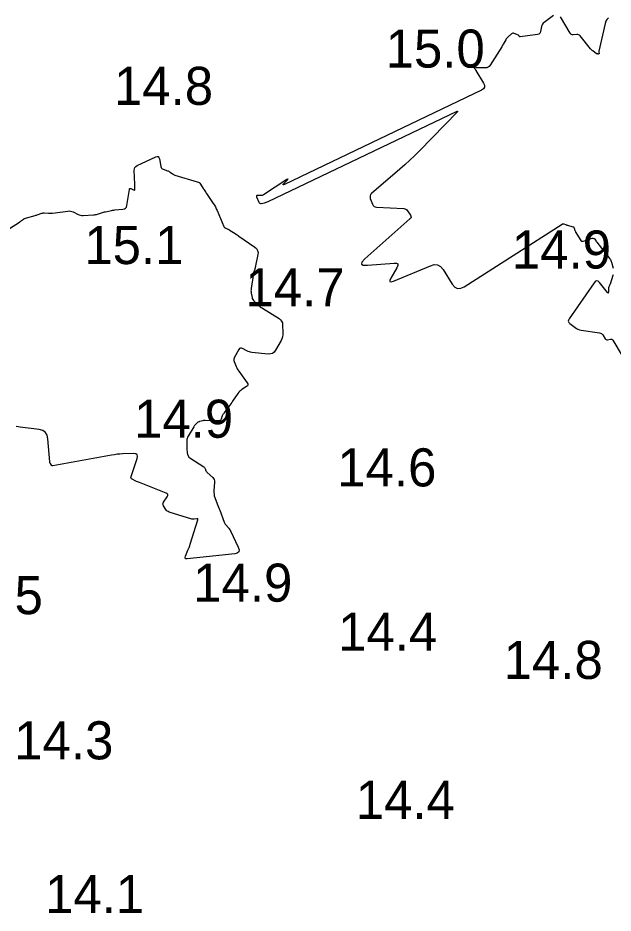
# Model space of a CAD drawing. Extents: x 1023796 to 1112670, y 656573 to 837340.
# Drawn here: x 1101297.3 to 1101375.4, y 687770 to 687887.5 of the extents above; entities that cross this region are included whole.
import ezdxf

# ---------------------------------------------------------------- set-up
doc = ezdxf.new("R2010")
doc.units = 0
doc.layers.add('V-CHAN-CONT-15FT', color=7, linetype='Continuous')
doc.layers.add('V-TOPO-SOUN', color=7, linetype='Continuous')

msp = doc.modelspace()

# ---------------------------------------------------------------- linework, layer by layer
at = {"layer": 'V-CHAN-CONT-15FT'}
for points in [[(1101367.56, 687887.79), (1101366.33, 687886.89), (1101366.2, 687886.78), (1101366.11, 687886.65), (1101366.04, 687886.51), (1101365.99, 687886.35), (1101365.86, 687885.69), (1101365.81, 687885.54), (1101365.73, 687885.43), (1101365.61, 687885.35), (1101365.46, 687885.31), (1101363.17, 687885.02), (1101363.14, 687885.01), (1101363.12, 687885.02), (1101363.1, 687885.03), (1101363.08, 687885.05), (1101363.02, 687885.15), (1101363.01, 687885.17), (1101362.99, 687885.19), (1101362.97, 687885.2), (1101362.94, 687885.21), (1101362.41, 687885.44), (1101362.32, 687885.47), (1101362.23, 687885.47), (1101362.14, 687885.45), (1101362.06, 687885.39), (1101361.61, 687885.01), (1101361.52, 687884.92), (1101361.43, 687884.82), (1101361.35, 687884.72), (1101361.28, 687884.61), (1101361.03, 687884.15), (1101360.96, 687884.04), (1101360.9, 687883.93), (1101360.83, 687883.81), (1101360.76, 687883.7), (1101359.23, 687881.27), (1101359.11, 687881.12), (1101358.97, 687881.02), (1101358.81, 687880.95), (1101358.62, 687880.93), (1101357.54, 687880.93), (1101357.49, 687880.93), (1101357.44, 687880.95), (1101357.4, 687880.98), (1101357.37, 687881.02), (1101357.23, 687881.24), (1101357.21, 687881.26), (1101357.19, 687881.27), (1101357.17, 687881.26), (1101357.15, 687881.25), (1101357.07, 687881.16), (1101357.05, 687881.14), (1101357.04, 687881.12), (1101357.05, 687881.1), (1101357.06, 687881.07), (1101357.23, 687880.81), (1101357.26, 687880.75), (1101357.3, 687880.7), (1101357.33, 687880.65), (1101357.36, 687880.6), (1101358.37, 687878.92), (1101358.49, 687878.64), (1101358.48, 687878.39), (1101358.35, 687878.19), (1101358.1, 687878.02), (1101332.23, 687865.63), (1101332.12, 687865.59), (1101332.07, 687865.59), (1101332.09, 687865.64), (1101332.16, 687865.73), (1101332.6, 687866.2), (1101332.68, 687866.3), (1101332.7, 687866.34), (1101332.66, 687866.33), (1101332.55, 687866.26), (1101329.48, 687864.26), (1101329.39, 687864.21), (1101329.3, 687864.18), (1101329.2, 687864.16), (1101329.1, 687864.16), (1101328.69, 687864.18), (1101328.61, 687864.17), (1101328.56, 687864.13), (1101328.55, 687864.08), (1101328.57, 687864), (1101328.86, 687863.31), (1101328.91, 687863.22), (1101328.99, 687863.16), (1101329.08, 687863.13), (1101329.18, 687863.14), (1101329.64, 687863.23), (1101329.76, 687863.25), (1101329.87, 687863.29), (1101329.98, 687863.33), (1101330.09, 687863.38), (1101354.89, 687875.25), (1101354.9, 687875.26), (1101354.91, 687875.26), (1101354.92, 687875.25), (1101354.93, 687875.24), (1101354.96, 687875.2), (1101354.97, 687875.18), (1101354.97, 687875.17), (1101354.96, 687875.16), (1101354.96, 687875.15), (1101349.95, 687870.05), (1101349.33, 687869.43), (1101348.69, 687868.82), (1101348.04, 687868.22), (1101347.38, 687867.64), (1101343.68, 687864.45), (1101343.55, 687864.31), (1101343.48, 687864.15), (1101343.47, 687863.98), (1101343.51, 687863.8), (1101343.79, 687863.04), (1101343.88, 687862.87), (1101344, 687862.75), (1101344.15, 687862.67), (1101344.33, 687862.64), (1101347.89, 687862.45), (1101348.05, 687862.42), (1101348.18, 687862.36), (1101348.3, 687862.27), (1101348.41, 687862.15), (1101348.77, 687861.59), (1101348.84, 687861.46), (1101348.85, 687861.33), (1101348.81, 687861.21), (1101348.71, 687861.1), (1101342.79, 687855.84), (1101342.41, 687855.44), (1101342.34, 687855.16), (1101342.58, 687855.02), (1101343.14, 687855.02), (1101346.62, 687855.31), (1101346.94, 687855.3), (1101347.11, 687855.19), (1101347.14, 687854.99), (1101347.01, 687854.69), (1101346.2, 687853.31), (1101346.07, 687853.02), (1101346.08, 687852.87), (1101346.23, 687852.83), (1101346.53, 687852.93), (1101351.41, 687854.96), (1101351.9, 687855.1), (1101352.34, 687855.05), (1101352.73, 687854.84), (1101353.06, 687854.45), (1101354.27, 687852.54), (1101354.59, 687852.16), (1101354.96, 687851.98), (1101355.37, 687851.99), (1101355.82, 687852.2), (1101368.67, 687860.43), (1101368.73, 687860.46), (1101368.79, 687860.47), (1101368.84, 687860.47), (1101368.9, 687860.45), (1101369.14, 687860.35), (1101369.2, 687860.33), (1101369.26, 687860.31), (1101369.32, 687860.29), (1101369.38, 687860.27), (1101370.09, 687860.08), (1101370.16, 687860.05), (1101370.21, 687860.01), (1101370.26, 687859.95), (1101370.28, 687859.89), (1101370.37, 687859.59), (1101370.4, 687859.52), (1101370.43, 687859.45), (1101370.46, 687859.38), (1101370.5, 687859.31), (1101371.05, 687858.4), (1101371.16, 687858.27), (1101371.29, 687858.19), (1101371.43, 687858.17), (1101371.6, 687858.2), (1101372.61, 687858.55), (1101372.64, 687858.56), (1101372.67, 687858.57), (1101372.69, 687858.57), (1101372.72, 687858.56), (1101372.83, 687858.54), (1101372.86, 687858.54), (1101372.88, 687858.53), (1101372.9, 687858.51), (1101372.92, 687858.49), (1101373.1, 687858.25), (1101373.13, 687858.2), (1101373.17, 687858.15), (1101373.2, 687858.11), (1101373.24, 687858.06), (1101374.94, 687855.88), (1101375.02, 687855.77), (1101375.09, 687855.65), (1101375.14, 687855.53), (1101375.18, 687855.4), (1101375.38, 687854.64)], [(1101374.78, 687887.5), (1101374.57, 687887.29), (1101374.42, 687887.04), (1101374.32, 687886.75), (1101373.51, 687883.12), (1101373.5, 687883.09), (1101373.5, 687883.05), (1101373.5, 687883.02), (1101373.51, 687882.99), (1101373.56, 687882.81), (1101373.56, 687882.8), (1101373.56, 687882.79), (1101373.56, 687882.79), (1101373.55, 687882.78), (1101373.5, 687882.77), (1101373.47, 687882.76), (1101373.42, 687882.74), (1101373.41, 687882.74), (1101373.4, 687882.74), (1101373.38, 687882.74), (1101373.37, 687882.75), (1101373.33, 687882.77), (1101373.32, 687882.78), (1101373.31, 687882.78), (1101373.3, 687882.78), (1101373.28, 687882.78), (1101373.24, 687882.77), (1101373.22, 687882.77), (1101373.21, 687882.78), (1101373.2, 687882.78), (1101373.19, 687882.79), (1101372.71, 687883.15), (1101372.63, 687883.22), (1101372.56, 687883.29), (1101372.48, 687883.36), (1101372.42, 687883.44), (1101371.04, 687885.13), (1101370.95, 687885.22), (1101370.85, 687885.28), (1101370.74, 687885.31), (1101370.62, 687885.31), (1101370.12, 687885.27), (1101370, 687885.28), (1101369.89, 687885.31), (1101369.81, 687885.38), (1101369.73, 687885.47), (1101368.46, 687887.62)], [(1101296.16, 687859.86), (1101297.47, 687860.69), (1101297.53, 687860.74), (1101297.6, 687860.78), (1101297.66, 687860.83), (1101297.73, 687860.87), (1101297.98, 687861.06), (1101298.05, 687861.11), (1101298.11, 687861.14), (1101298.18, 687861.17), (1101298.26, 687861.2), (1101299.5, 687861.54), (1101299.6, 687861.57), (1101299.69, 687861.6), (1101299.79, 687861.63), (1101299.89, 687861.67), (1101300.28, 687861.81), (1101300.38, 687861.84), (1101300.47, 687861.87), (1101300.58, 687861.88), (1101300.68, 687861.88), (1101301.28, 687861.85), (1101301.41, 687861.85), (1101301.55, 687861.85), (1101301.68, 687861.86), (1101301.81, 687861.87), (1101303.8, 687862.13), (1101303.98, 687862.14), (1101304.15, 687862.13), (1101304.32, 687862.09), (1101304.49, 687862.02), (1101305.14, 687861.7), (1101305.3, 687861.64), (1101305.47, 687861.59), (1101305.65, 687861.56), (1101305.82, 687861.56), (1101307.17, 687861.62), (1101307.3, 687861.64), (1101307.44, 687861.66), (1101307.57, 687861.69), (1101307.7, 687861.73), (1101308.22, 687861.91), (1101308.35, 687861.95), (1101308.49, 687861.99), (1101308.62, 687862.02), (1101308.75, 687862.05), (1101309.38, 687862.18), (1101309.53, 687862.21), (1101309.68, 687862.23), (1101309.83, 687862.25), (1101309.98, 687862.27), (1101311.03, 687862.37), (1101311.23, 687862.41), (1101311.39, 687862.51), (1101311.49, 687862.66), (1101311.55, 687862.86), (1101311.88, 687864.96), (1101311.9, 687865.04), (1101311.94, 687865.08), (1101312, 687865.09), (1101312.08, 687865.07), (1101312.43, 687864.9), (1101312.5, 687864.87), (1101312.56, 687864.88), (1101312.59, 687864.93), (1101312.6, 687865.01), (1101312.58, 687865.84), (1101312.58, 687866.01), (1101312.57, 687866.18), (1101312.57, 687866.35), (1101312.56, 687866.52), (1101312.52, 687867.48), (1101312.54, 687867.68), (1101312.61, 687867.85), (1101312.73, 687867.98), (1101312.9, 687868.09), (1101315.36, 687869.25), (1101315.54, 687869.3), (1101315.68, 687869.28), (1101315.77, 687869.18), (1101315.83, 687869), (1101316.01, 687867.99), (1101316.04, 687867.86), (1101316.1, 687867.76), (1101316.19, 687867.68), (1101316.31, 687867.63), (1101316.9, 687867.42), (1101316.99, 687867.39), (1101317.08, 687867.35), (1101317.16, 687867.3), (1101317.23, 687867.25), (1101317.53, 687867.02), (1101317.61, 687866.97), (1101317.69, 687866.92), (1101317.77, 687866.88), (1101317.86, 687866.85), (1101320.8, 687865.97), (1101320.92, 687865.92), (1101321.03, 687865.86), (1101321.13, 687865.77), (1101321.21, 687865.67), (1101321.58, 687865.09), (1101321.61, 687865.04), (1101321.64, 687865), (1101321.67, 687864.95), (1101321.71, 687864.9), (1101321.87, 687864.66), (1101321.88, 687864.64), (1101321.9, 687864.62), (1101321.91, 687864.6), (1101321.92, 687864.58), (1101321.97, 687864.5), (1101321.98, 687864.48), (1101321.99, 687864.46), (1101322.01, 687864.44), (1101322.02, 687864.42), (1101322.9, 687863.13), (1101323.04, 687862.9), (1101323.17, 687862.67), (1101323.29, 687862.43), (1101323.4, 687862.19), (1101324.28, 687860.1), (1101324.31, 687860.03), (1101324.35, 687859.98), (1101324.41, 687859.94), (1101324.47, 687859.91), (1101324.74, 687859.8), (1101324.81, 687859.77), (1101324.87, 687859.74), (1101324.94, 687859.7), (1101325, 687859.67), (1101325.9, 687859.09), (1101325.93, 687859.07), (1101325.96, 687859.05), (1101326, 687859.03), (1101326.03, 687859.01), (1101326.15, 687858.92), (1101326.18, 687858.89), (1101326.21, 687858.87), (1101326.24, 687858.85), (1101326.27, 687858.83), (1101328.36, 687857.39), (1101328.58, 687857.2), (1101328.72, 687856.97), (1101328.77, 687856.71), (1101328.75, 687856.42), (1101328.4, 687854.71), (1101328.39, 687854.65), (1101328.37, 687854.58), (1101328.35, 687854.52), (1101328.33, 687854.45), (1101328.23, 687854.2), (1101328.21, 687854.14), (1101328.19, 687854.07), (1101328.18, 687854.01), (1101328.16, 687853.94), (1101327.86, 687851.95), (1101327.85, 687851.81), (1101327.84, 687851.66), (1101327.85, 687851.51), (1101327.87, 687851.37), (1101327.98, 687850.78), (1101328.02, 687850.64), (1101328.08, 687850.51), (1101328.16, 687850.39), (1101328.26, 687850.29), (1101328.8, 687849.79), (1101328.93, 687849.67), (1101329.06, 687849.57), (1101329.2, 687849.47), (1101329.35, 687849.37), (1101331.53, 687848.02), (1101331.73, 687847.87), (1101331.87, 687847.68), (1101331.96, 687847.46), (1101332, 687847.21), (1101332.03, 687846.13), (1101332.03, 687845.87), (1101331.98, 687845.62), (1101331.9, 687845.37), (1101331.79, 687845.13), (1101331.08, 687843.87), (1101330.9, 687843.62), (1101330.67, 687843.45), (1101330.41, 687843.37), (1101330.1, 687843.36), (1101327.95, 687843.58), (1101327.79, 687843.6), (1101327.63, 687843.64), (1101327.47, 687843.7), (1101327.32, 687843.77), (1101326.73, 687844.08), (1101326.59, 687844.13), (1101326.46, 687844.13), (1101326.35, 687844.07), (1101326.26, 687843.95), (1101325.68, 687842.97), (1101325.62, 687842.82), (1101325.59, 687842.67), (1101325.59, 687842.51), (1101325.64, 687842.36), (1101325.9, 687841.72), (1101325.97, 687841.57), (1101326.05, 687841.41), (1101326.13, 687841.27), (1101326.23, 687841.13), (1101327.35, 687839.57), (1101327.42, 687839.43), (1101327.43, 687839.31), (1101327.38, 687839.19), (1101327.26, 687839.09), (1101326.65, 687838.69), (1101326.51, 687838.59), (1101326.38, 687838.47), (1101326.25, 687838.34), (1101326.14, 687838.2), (1101325.43, 687837.19), (1101325.31, 687837.01), (1101325.18, 687836.84), (1101325.05, 687836.66), (1101324.93, 687836.49), (1101324.28, 687835.62), (1101324.22, 687835.53), (1101324.17, 687835.43), (1101324.12, 687835.33), (1101324.08, 687835.23), (1101323.95, 687834.81), (1101323.9, 687834.72), (1101323.84, 687834.66), (1101323.76, 687834.62), (1101323.66, 687834.61), (1101321.85, 687834.64), (1101321.77, 687834.64), (1101321.68, 687834.63), (1101321.6, 687834.62), (1101321.52, 687834.6), (1101321.08, 687834.49), (1101321.06, 687834.48), (1101321.04, 687834.47), (1101321.02, 687834.47), (1101320.99, 687834.46), (1101320.91, 687834.43), (1101320.89, 687834.43), (1101320.87, 687834.42), (1101320.85, 687834.4), (1101320.84, 687834.39), (1101320.52, 687834.08), (1101320.47, 687834.02), (1101320.42, 687833.96), (1101320.37, 687833.89), (1101320.33, 687833.82), (1101319.58, 687832.58), (1101319.5, 687832.44), (1101319.45, 687832.29), (1101319.42, 687832.13), (1101319.41, 687831.96), (1101319.43, 687831.12), (1101319.43, 687831.04), (1101319.43, 687830.96), (1101319.43, 687830.88), (1101319.44, 687830.81), (1101319.46, 687830.48), (1101319.47, 687830.41), (1101319.48, 687830.34), (1101319.5, 687830.27), (1101319.52, 687830.2), (1101319.63, 687829.93), (1101319.66, 687829.87), (1101319.7, 687829.81), (1101319.75, 687829.76), (1101319.81, 687829.72), (1101321.64, 687828.56), (1101321.7, 687828.51), (1101321.75, 687828.46), (1101321.79, 687828.4), (1101321.82, 687828.33), (1101321.92, 687828.05), (1101321.95, 687827.99), (1101321.99, 687827.92), (1101322.03, 687827.87), (1101322.08, 687827.81), (1101322.82, 687827.16), (1101322.94, 687827.03), (1101323.02, 687826.88), (1101323.06, 687826.72), (1101323.07, 687826.54), (1101322.98, 687825.42), (1101322.97, 687825.19), (1101322.99, 687824.97), (1101323.03, 687824.76), (1101323.1, 687824.54), (1101323.42, 687823.69), (1101323.5, 687823.48), (1101323.58, 687823.27), (1101323.66, 687823.06), (1101323.74, 687822.85), (1101324.32, 687821.3), (1101324.36, 687821.2), (1101324.41, 687821.11), (1101324.47, 687821.03), (1101324.53, 687820.95), (1101324.89, 687820.55), (1101324.91, 687820.52), (1101324.94, 687820.49), (1101324.96, 687820.46), (1101324.99, 687820.42), (1101325.08, 687820.29), (1101325.11, 687820.26), (1101325.13, 687820.22), (1101325.15, 687820.19), (1101325.16, 687820.15), (1101326.18, 687817.99), (1101326.29, 687817.66), (1101326.24, 687817.41), (1101326.05, 687817.24), (1101325.71, 687817.15), (1101319.48, 687816.49), (1101319.31, 687816.49), (1101319.21, 687816.55), (1101319.19, 687816.66), (1101319.24, 687816.83), (1101319.57, 687817.6), (1101319.65, 687817.79), (1101319.73, 687817.98), (1101319.8, 687818.18), (1101319.86, 687818.38), (1101320.86, 687821.6), (1101320.87, 687821.67), (1101320.85, 687821.72), (1101320.81, 687821.74), (1101320.74, 687821.74), (1101320.39, 687821.68), (1101320.31, 687821.67), (1101320.22, 687821.67), (1101320.14, 687821.68), (1101320.06, 687821.7), (1101317.1, 687822.62), (1101316.97, 687822.67), (1101316.85, 687822.74), (1101316.76, 687822.83), (1101316.67, 687822.94), (1101316.37, 687823.43), (1101316.31, 687823.55), (1101316.29, 687823.67), (1101316.31, 687823.79), (1101316.37, 687823.91), (1101316.85, 687824.63), (1101316.92, 687824.78), (1101316.92, 687824.9), (1101316.84, 687825.01), (1101316.7, 687825.09), (1101313.19, 687826.48), (1101313.07, 687826.53), (1101312.95, 687826.58), (1101312.83, 687826.63), (1101312.72, 687826.69), (1101312.26, 687826.93), (1101312.17, 687826.99), (1101312.11, 687827.07), (1101312.09, 687827.17), (1101312.12, 687827.29), (1101312.91, 687829.65), (1101312.96, 687829.94), (1101312.9, 687830.15), (1101312.72, 687830.27), (1101312.42, 687830.3), (1101310.98, 687830.25), (1101310.62, 687830.23), (1101310.26, 687830.2), (1101309.91, 687830.15), (1101309.55, 687830.09), (1101301.84, 687828.68), (1101301.78, 687828.67), (1101301.73, 687828.69), (1101301.68, 687828.71), (1101301.65, 687828.76), (1101301.51, 687828.97), (1101301.48, 687829.02), (1101301.46, 687829.08), (1101301.44, 687829.13), (1101301.43, 687829.19), (1101301.19, 687832.25), (1101301.09, 687832.73), (1101300.86, 687833.08), (1101300.52, 687833.32), (1101300.05, 687833.45), (1101297.54, 687833.76), (1101297.03, 687833.87)], [(1101375.39, 687853.74), (1101375.35, 687853.66), (1101374.97, 687852.53), (1101374.95, 687852.48), (1101374.94, 687852.44), (1101374.92, 687852.4), (1101374.9, 687852.36), (1101374.82, 687852.19), (1101374.8, 687852.14), (1101374.79, 687852.1), (1101374.78, 687852.05), (1101374.78, 687852.01), (1101374.76, 687851.47), (1101374.74, 687851.38), (1101374.72, 687851.35), (1101374.68, 687851.36), (1101374.62, 687851.42), (1101373.61, 687852.74), (1101373.42, 687852.93), (1101373.24, 687852.98), (1101373.05, 687852.92), (1101372.87, 687852.72), (1101369.59, 687848), (1101369.51, 687847.82), (1101369.49, 687847.66), (1101369.55, 687847.51), (1101369.69, 687847.37), (1101370.39, 687846.84), (1101370.57, 687846.72), (1101370.76, 687846.62), (1101370.97, 687846.55), (1101371.18, 687846.5), (1101373.61, 687846.13), (1101373.73, 687846.09), (1101373.84, 687846.04), (1101373.93, 687845.96), (1101374.01, 687845.86), (1101374.32, 687845.37), (1101374.38, 687845.3), (1101374.45, 687845.26), (1101374.54, 687845.24), (1101374.63, 687845.24), (1101375.03, 687845.33), (1101375.12, 687845.33), (1101375.2, 687845.31), (1101375.27, 687845.27), (1101375.33, 687845.19), (1101376.56, 687843.14)]]:
    msp.add_lwpolyline(points, dxfattribs=at)

# ---------------------------------------------------------------- texts
at = {"layer": 'V-TOPO-SOUN'}
for s, p in [('15.0 ', (1101345.52, 687880.96)), ('14.8 ', (1101309.86, 687876.07)), ('15.1 ', (1101305.97, 687855.17)), ('14.9 ', (1101362.09, 687854.58)), ('14.7 ', (1101327.12, 687849.63)), ('14.9 ', (1101312.49, 687832.37)), ('14.6 ', (1101339.17, 687825.98)), ('14.9 ', (1101320.26, 687810.85)), ('14.5 ', (1101287.52, 687809.21)), ('14.4 ', (1101339.29, 687804.42)), ('14.8 ', (1101361.01, 687800.71)), ('14.3 ', (1101296.77, 687790.15)), ('14.4 ', (1101341.59, 687782.34)), ('14.1 ', (1101300.81, 687769.97))]:
    msp.add_text(s, height=5, dxfattribs=at).set_placement(p)

doc.saveas('drawing.dxf')
